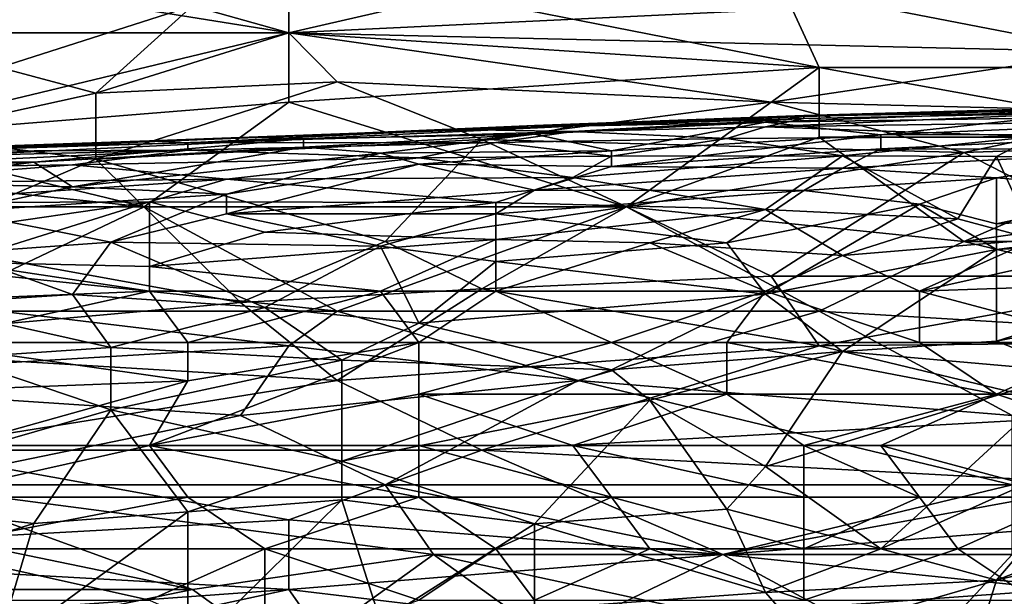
# Model space of a CAD drawing. Extents: x -160 to 10, y -10 to 160.
# Tile 299 of 450: x -0.0903 to -0.0565, y 0.2172 to 0.237. Entities that reach past the tile are written whole.
import ezdxf

# ---------------------------------------------------------------- set-up
doc = ezdxf.new("R2010")
doc.units = 0

msp = doc.modelspace()

# ---------------------------------------------------------------- linework, layer by layer
for points in [[(-0.081062, 0.23652, 1.179824), (-0.081062, 0.238909, 1.180121), (-0.095959, 0.238909, 1.179719)], [(-0.092648, 0.23652, 1.179535), (-0.081062, 0.23652, 1.179824), (-0.095959, 0.238909, 1.179719)], [(-0.084372, 0.237444, 0.719868), (-0.07113, 0.238802, 0.72143), (-0.081062, 0.23652, 0.718021)], [(-0.062854, 0.235326, 1.179919), (-0.06451, 0.238909, 1.180441), (-0.081062, 0.238909, 1.180121)], [(-0.062854, 0.235326, 1.179919), (-0.081062, 0.238909, 1.180121), (-0.081062, 0.23652, 1.179824)], [(-0.081062, 0.23652, 0.718021), (-0.07113, 0.238802, 0.72143), (-0.061199, 0.237469, 0.718307)], [(-0.041337, 0.235326, 1.18017), (-0.06451, 0.238909, 1.180441), (-0.062854, 0.235326, 1.179919)], [(-0.06451, 0.238909, 1.180441), (-0.041337, 0.235326, 1.18017), (-0.049613, 0.238909, 1.180661)], [(-0.052923, 0.235861, 0.715185), (-0.061199, 0.237469, 0.718307), (-0.054578, 0.237714, 0.718339)], [(-0.084372, 0.237444, 0.719868), (-0.090993, 0.235326, 0.716754), (-0.100924, 0.237465, 0.72143)], [(-0.087683, 0.23445, 0.715185), (-0.090993, 0.235326, 0.716754), (-0.084372, 0.237444, 0.719868)], [(-0.081062, 0.23652, 0.718021), (-0.087683, 0.23445, 0.715185), (-0.084372, 0.237444, 0.719868)], [(-0.052923, 0.235861, 0.715185), (-0.081062, 0.23652, 0.718021), (-0.061199, 0.237469, 0.718307)], [(-0.095959, 0.232937, 1.178772), (-0.081062, 0.234132, 1.179349), (-0.081062, 0.23652, 1.179824)], [(-0.095959, 0.232937, 1.178772), (-0.081062, 0.23652, 1.179824), (-0.092648, 0.23652, 1.179535)], [(-0.081062, 0.23652, 0.718021), (-0.079407, 0.234838, 0.715185), (-0.087683, 0.23445, 0.715185)], [(-0.06451, 0.234132, 0.71322), (-0.081062, 0.23652, 0.718021), (-0.052923, 0.235861, 0.715185)], [(-0.081062, 0.234132, 1.179349), (-0.062854, 0.235326, 1.179919), (-0.081062, 0.23652, 1.179824)], [(-0.081062, 0.23652, 0.718021), (-0.06451, 0.234132, 0.71322), (-0.079407, 0.234838, 0.715185)], [(-0.06451, 0.234132, 0.71322), (-0.052923, 0.235861, 0.715185), (-0.051268, 0.233807, 0.712062)], [(-0.087683, 0.23445, 0.715185), (-0.094304, 0.232995, 0.713624), (-0.090993, 0.235326, 0.716754)], [(-0.081062, 0.234132, 1.179349), (-0.069475, 0.230549, 1.178528), (-0.062854, 0.235326, 1.179919)], [(-0.069475, 0.230549, 1.178528), (-0.062854, 0.232937, 1.179335), (-0.062854, 0.235326, 1.179919)], [(-0.049613, 0.232937, 1.179496), (-0.041337, 0.235326, 1.18017), (-0.062854, 0.235326, 1.179919)], [(-0.062854, 0.232937, 1.179335), (-0.049613, 0.232937, 1.179496), (-0.062854, 0.235326, 1.179919)], [(-0.079407, 0.234838, 0.715185), (-0.074441, 0.23286, 0.712062), (-0.087683, 0.232177, 0.712062)], [(-0.087683, 0.23445, 0.715185), (-0.079407, 0.234838, 0.715185), (-0.087683, 0.232177, 0.712062)], [(-0.06451, 0.234132, 0.71322), (-0.074441, 0.23286, 0.712062), (-0.079407, 0.234838, 0.715185)], [(-0.094304, 0.232995, 0.713624), (-0.087683, 0.23445, 0.715185), (-0.087683, 0.232177, 0.712062)], [(-0.081062, 0.234132, 1.179349), (-0.095959, 0.232937, 1.178772), (-0.086027, 0.230549, 1.178283)], [(-0.086027, 0.230549, 1.178283), (-0.069475, 0.230549, 1.178528), (-0.081062, 0.234132, 1.179349)], [(-0.074441, 0.23286, 0.712062), (-0.06451, 0.234132, 0.71322), (-0.057889, 0.232411, 0.710501)], [(-0.064705, 0.233449, 0.745225), (-0.063383, 0.233651, 0.746671), (-0.052812, 0.233908, 0.745225)], [(-0.064705, 0.233449, 0.745225), (-0.052812, 0.233908, 0.745225), (-0.055455, 0.23359, 0.74378)], [(-0.06451, 0.234132, 0.71322), (-0.051268, 0.233807, 0.712062), (-0.057889, 0.232411, 0.710501)], [(-0.063383, 0.233682, 0.748116), (-0.050169, 0.234005, 0.748116), (-0.050169, 0.234056, 0.746671)], [(-0.063383, 0.233651, 0.746671), (-0.063383, 0.233682, 0.748116), (-0.050169, 0.234056, 0.746671)], [(-0.063383, 0.233651, 0.746671), (-0.050169, 0.234056, 0.746671), (-0.052812, 0.233908, 0.745225)], [(-0.063383, 0.233682, 0.748116), (-0.054134, 0.233759, 0.749562), (-0.050169, 0.234005, 0.748116)], [(-0.075276, 0.233204, 0.749562), (-0.071312, 0.233131, 0.751007), (-0.063383, 0.233571, 0.749562)], [(-0.075276, 0.233204, 0.749562), (-0.063383, 0.233571, 0.749562), (-0.072633, 0.233335, 0.748116)], [(-0.072633, 0.233335, 0.748116), (-0.063383, 0.233571, 0.749562), (-0.063383, 0.233682, 0.748116)], [(-0.072633, 0.233335, 0.748116), (-0.063383, 0.233682, 0.748116), (-0.063383, 0.233651, 0.746671)], [(-0.071312, 0.233318, 0.746671), (-0.072633, 0.233335, 0.748116), (-0.063383, 0.233651, 0.746671)], [(-0.071312, 0.233318, 0.746671), (-0.063383, 0.233651, 0.746671), (-0.064705, 0.233449, 0.745225)], [(-0.071312, 0.233131, 0.751007), (-0.064705, 0.233286, 0.751007), (-0.063383, 0.233571, 0.749562)], [(-0.064705, 0.233286, 0.751007), (-0.054134, 0.233442, 0.751007), (-0.054134, 0.233759, 0.749562)], [(-0.063383, 0.233571, 0.749562), (-0.064705, 0.233286, 0.751007), (-0.054134, 0.233759, 0.749562)], [(-0.064705, 0.233449, 0.745225), (-0.055455, 0.23359, 0.74378), (-0.060741, 0.233016, 0.742335)], [(-0.063383, 0.233571, 0.749562), (-0.054134, 0.233759, 0.749562), (-0.063383, 0.233682, 0.748116)], [(-0.060741, 0.233016, 0.742335), (-0.055455, 0.23359, 0.74378), (-0.050169, 0.233464, 0.742335)], [(-0.057889, 0.232411, 0.710501), (-0.051268, 0.233807, 0.712062), (-0.047957, 0.232754, 0.710501)], [(-0.085847, 0.232813, 0.749562), (-0.075276, 0.233204, 0.749562), (-0.081883, 0.232939, 0.748116)], [(-0.085847, 0.232813, 0.749562), (-0.084526, 0.232737, 0.751007), (-0.075276, 0.233204, 0.749562)], [(-0.084526, 0.232737, 0.751007), (-0.071312, 0.233131, 0.751007), (-0.075276, 0.233204, 0.749562)], [(-0.081883, 0.232939, 0.748116), (-0.075276, 0.233204, 0.749562), (-0.072633, 0.233335, 0.748116)], [(-0.081883, 0.232939, 0.748116), (-0.072633, 0.233335, 0.748116), (-0.071312, 0.233318, 0.746671)], [(-0.080562, 0.232873, 0.746671), (-0.081883, 0.232939, 0.748116), (-0.071312, 0.233318, 0.746671)], [(-0.071312, 0.233318, 0.746671), (-0.072633, 0.233036, 0.745225), (-0.080562, 0.232873, 0.746671)], [(-0.072633, 0.233036, 0.745225), (-0.071312, 0.233318, 0.746671), (-0.064705, 0.233449, 0.745225)], [(-0.064705, 0.233449, 0.745225), (-0.06999, 0.232463, 0.742335), (-0.072633, 0.233036, 0.745225)], [(-0.071312, 0.233131, 0.751007), (-0.066026, 0.232885, 0.752452), (-0.064705, 0.233286, 0.751007)], [(-0.064705, 0.233449, 0.745225), (-0.060741, 0.233016, 0.742335), (-0.06999, 0.232463, 0.742335)], [(-0.066026, 0.232885, 0.752452), (-0.055455, 0.232959, 0.752446), (-0.064705, 0.233286, 0.751007)], [(-0.064705, 0.233286, 0.751007), (-0.055455, 0.232959, 0.752446), (-0.054134, 0.233442, 0.751007)], [(-0.050169, 0.233464, 0.742335), (-0.050169, 0.233039, 0.740889), (-0.060741, 0.233016, 0.742335)], [(-0.086027, 0.230549, 1.178283), (-0.095959, 0.232937, 1.178772), (-0.097614, 0.231743, 1.178411)], [(-0.096419, 0.232369, 0.748116), (-0.081883, 0.232939, 0.748116), (-0.080562, 0.232873, 0.746671)], [(-0.096419, 0.232369, 0.748116), (-0.093776, 0.232532, 0.749562), (-0.081883, 0.232939, 0.748116)], [(-0.096419, 0.232128, 0.746671), (-0.096419, 0.232369, 0.748116), (-0.080562, 0.232873, 0.746671)], [(-0.096419, 0.232128, 0.746671), (-0.080562, 0.232873, 0.746671), (-0.089812, 0.232078, 0.745225)], [(-0.094304, 0.232995, 0.713624), (-0.087683, 0.232177, 0.712062), (-0.094304, 0.229355, 0.70905)], [(-0.093776, 0.232532, 0.749562), (-0.085847, 0.232813, 0.749562), (-0.081883, 0.232939, 0.748116)], [(-0.089812, 0.232078, 0.745225), (-0.080562, 0.232873, 0.746671), (-0.080562, 0.23259, 0.745225)], [(-0.074441, 0.23286, 0.712062), (-0.077751, 0.229355, 0.707902), (-0.087683, 0.232177, 0.712062)], [(-0.071312, 0.233131, 0.751007), (-0.084526, 0.232737, 0.751007), (-0.073955, 0.232758, 0.752452)], [(-0.072633, 0.233036, 0.745225), (-0.080562, 0.23259, 0.745225), (-0.080562, 0.232873, 0.746671)], [(-0.080562, 0.23259, 0.745225), (-0.072633, 0.233036, 0.745225), (-0.077919, 0.232383, 0.74378)], [(-0.077919, 0.232383, 0.74378), (-0.072633, 0.233036, 0.745225), (-0.06999, 0.232463, 0.742335)], [(-0.069475, 0.230549, 0.708822), (-0.077751, 0.229355, 0.707902), (-0.074441, 0.23286, 0.712062)], [(-0.057889, 0.232411, 0.710501), (-0.069475, 0.230549, 0.708822), (-0.074441, 0.23286, 0.712062)], [(-0.073955, 0.232758, 0.752452), (-0.066026, 0.232885, 0.752452), (-0.071312, 0.233131, 0.751007)], [(-0.073955, 0.232758, 0.752452), (-0.06999, 0.232281, 0.753898), (-0.066026, 0.232885, 0.752452)], [(-0.06999, 0.231924, 0.740889), (-0.060741, 0.233016, 0.742335), (-0.060741, 0.232536, 0.740889)], [(-0.06999, 0.232463, 0.742335), (-0.060741, 0.233016, 0.742335), (-0.06999, 0.231924, 0.740889)], [(-0.06999, 0.232281, 0.753898), (-0.062062, 0.232293, 0.753898), (-0.066026, 0.232885, 0.752452)], [(-0.062854, 0.232937, 1.179335), (-0.069475, 0.230549, 1.178528), (-0.057889, 0.229355, 1.178228)], [(-0.066026, 0.232885, 0.752452), (-0.062062, 0.232293, 0.753898), (-0.055455, 0.232959, 0.752446)], [(-0.062854, 0.232937, 1.179335), (-0.057889, 0.229355, 1.178228), (-0.049613, 0.232937, 1.179496)], [(-0.062062, 0.232293, 0.753898), (-0.056776, 0.232277, 0.753898), (-0.055455, 0.232959, 0.752446)], [(-0.050169, 0.233039, 0.740889), (-0.060741, 0.232536, 0.740889), (-0.060741, 0.233016, 0.742335)], [(-0.060741, 0.232536, 0.740889), (-0.050169, 0.233039, 0.740889), (-0.050169, 0.232521, 0.739444)], [(-0.057889, 0.229355, 1.178228), (-0.03306, 0.232937, 1.179682), (-0.049613, 0.232937, 1.179496)], [(-0.038026, 0.229355, 1.178441), (-0.03306, 0.232937, 1.179682), (-0.057889, 0.229355, 1.178228)], [(-0.055455, 0.232959, 0.752446), (-0.056776, 0.232277, 0.753898), (-0.051491, 0.232237, 0.753898)], [(-0.095097, 0.232443, 0.751007), (-0.084526, 0.232484, 0.752452), (-0.084526, 0.232737, 0.751007)], [(-0.095097, 0.232443, 0.751007), (-0.084526, 0.232737, 0.751007), (-0.093776, 0.232532, 0.749562)], [(-0.093776, 0.232532, 0.749562), (-0.084526, 0.232737, 0.751007), (-0.085847, 0.232813, 0.749562)], [(-0.089812, 0.232078, 0.745225), (-0.080562, 0.23259, 0.745225), (-0.08849, 0.231229, 0.742335)], [(-0.08849, 0.231229, 0.742335), (-0.080562, 0.23259, 0.745225), (-0.077919, 0.232383, 0.74378)], [(-0.084526, 0.232484, 0.752452), (-0.076598, 0.232228, 0.753898), (-0.073955, 0.232758, 0.752452)], [(-0.084526, 0.232484, 0.752452), (-0.073955, 0.232758, 0.752452), (-0.084526, 0.232737, 0.751007)], [(-0.076598, 0.232228, 0.753898), (-0.06999, 0.232281, 0.753898), (-0.073955, 0.232758, 0.752452)], [(-0.06999, 0.231924, 0.740889), (-0.060741, 0.232536, 0.740889), (-0.062062, 0.231869, 0.739444)], [(-0.062062, 0.231869, 0.739444), (-0.060741, 0.232536, 0.740889), (-0.050169, 0.232521, 0.739444)], [(-0.062062, 0.231869, 0.739444), (-0.050169, 0.232521, 0.739444), (-0.056776, 0.231538, 0.737998)], [(-0.047957, 0.232754, 0.710501), (-0.049613, 0.22816, 0.705078), (-0.057889, 0.232411, 0.710501)], [(-0.056776, 0.231538, 0.737998), (-0.050169, 0.232521, 0.739444), (-0.051491, 0.231113, 0.736553)], [(-0.095097, 0.232241, 0.752452), (-0.09774, 0.231848, 0.753898), (-0.084526, 0.232484, 0.752452)], [(-0.09774, 0.231848, 0.753898), (-0.08849, 0.231988, 0.753898), (-0.084526, 0.232484, 0.752452)], [(-0.095097, 0.232241, 0.752452), (-0.084526, 0.232484, 0.752452), (-0.095097, 0.232443, 0.751007)], [(-0.087683, 0.232177, 0.712062), (-0.082717, 0.227261, 0.705817), (-0.094304, 0.229355, 0.70905)], [(-0.08849, 0.231988, 0.753898), (-0.076598, 0.232228, 0.753898), (-0.084526, 0.232484, 0.752452)], [(-0.08849, 0.231229, 0.742335), (-0.077919, 0.232383, 0.74378), (-0.083205, 0.230975, 0.740889)], [(-0.08849, 0.231988, 0.753898), (-0.083205, 0.23149, 0.755343), (-0.076598, 0.232228, 0.753898)], [(-0.077751, 0.229355, 0.707902), (-0.082717, 0.227261, 0.705817), (-0.087683, 0.232177, 0.712062)], [(-0.083205, 0.230975, 0.740889), (-0.077919, 0.232383, 0.74378), (-0.076598, 0.232013, 0.742335)], [(-0.083205, 0.23149, 0.755343), (-0.071312, 0.231551, 0.755343), (-0.076598, 0.232228, 0.753898)], [(-0.076598, 0.232013, 0.742335), (-0.077919, 0.232383, 0.74378), (-0.06999, 0.232463, 0.742335)], [(-0.076598, 0.232013, 0.742335), (-0.06999, 0.232463, 0.742335), (-0.06999, 0.231924, 0.740889)], [(-0.076598, 0.232228, 0.753898), (-0.071312, 0.231551, 0.755343), (-0.06999, 0.232281, 0.753898)], [(-0.071312, 0.231551, 0.755343), (-0.064705, 0.230451, 0.756789), (-0.062062, 0.232293, 0.753898)], [(-0.071312, 0.231551, 0.755343), (-0.062062, 0.232293, 0.753898), (-0.06999, 0.232281, 0.753898)], [(-0.069475, 0.230549, 0.708822), (-0.057889, 0.232411, 0.710501), (-0.06451, 0.22816, 0.705722)], [(-0.064705, 0.230451, 0.756789), (-0.058098, 0.230134, 0.756789), (-0.062062, 0.232293, 0.753898)], [(-0.06451, 0.22816, 0.705722), (-0.057889, 0.232411, 0.710501), (-0.049613, 0.22816, 0.705078)], [(-0.062062, 0.232293, 0.753898), (-0.058098, 0.230134, 0.756789), (-0.056776, 0.232277, 0.753898)], [(-0.058098, 0.230134, 0.756789), (-0.055455, 0.229421, 0.757342), (-0.056776, 0.232277, 0.753898)], [(-0.056776, 0.232277, 0.753898), (-0.055455, 0.229421, 0.757342), (-0.051491, 0.232237, 0.753898)], [(-0.099061, 0.231684, 0.745225), (-0.096419, 0.232128, 0.746671), (-0.089812, 0.232078, 0.745225)], [(-0.099061, 0.231684, 0.745225), (-0.089812, 0.232078, 0.745225), (-0.095097, 0.23138, 0.74378)], [(-0.09774, 0.231848, 0.753898), (-0.096419, 0.231354, 0.755343), (-0.08849, 0.231988, 0.753898)], [(-0.096419, 0.231354, 0.755343), (-0.083205, 0.23149, 0.755343), (-0.08849, 0.231988, 0.753898)], [(-0.095097, 0.23138, 0.74378), (-0.089812, 0.232078, 0.745225), (-0.08849, 0.231229, 0.742335)], [(-0.083205, 0.230307, 0.739444), (-0.083205, 0.230975, 0.740889), (-0.076598, 0.232013, 0.742335)], [(-0.083205, 0.230307, 0.739444), (-0.076598, 0.232013, 0.742335), (-0.072633, 0.231118, 0.739444)], [(-0.06999, 0.231924, 0.740889), (-0.072633, 0.231118, 0.739444), (-0.076598, 0.232013, 0.742335)], [(-0.072633, 0.231118, 0.739444), (-0.06999, 0.231924, 0.740889), (-0.062062, 0.231869, 0.739444)], [(-0.063383, 0.231108, 0.737998), (-0.072633, 0.231118, 0.739444), (-0.062062, 0.231869, 0.739444)], [(-0.063383, 0.231108, 0.737998), (-0.062062, 0.231869, 0.739444), (-0.056776, 0.231538, 0.737998)], [(-0.097614, 0.230549, 1.178045), (-0.086027, 0.230549, 1.178283), (-0.097614, 0.231743, 1.178411)], [(-0.083205, 0.23149, 0.755343), (-0.073955, 0.230693, 0.756789), (-0.071312, 0.231551, 0.755343)], [(-0.073955, 0.230693, 0.756789), (-0.064705, 0.230451, 0.756789), (-0.071312, 0.231551, 0.755343)], [(-0.056776, 0.231538, 0.737998), (-0.059419, 0.230637, 0.736553), (-0.063383, 0.231108, 0.737998)], [(-0.059419, 0.230637, 0.736553), (-0.056776, 0.231538, 0.737998), (-0.056776, 0.229961, 0.735108)], [(-0.056776, 0.231538, 0.737998), (-0.051491, 0.231113, 0.736553), (-0.056776, 0.229961, 0.735108)], [(-0.096419, 0.231354, 0.755343), (-0.095097, 0.230682, 0.756789), (-0.083205, 0.23149, 0.755343)], [(-0.095097, 0.230682, 0.756789), (-0.085847, 0.230718, 0.756789), (-0.083205, 0.23149, 0.755343)], [(-0.095097, 0.23138, 0.74378), (-0.08849, 0.231229, 0.742335), (-0.092454, 0.230385, 0.740889)], [(-0.092454, 0.230385, 0.740889), (-0.08849, 0.231229, 0.742335), (-0.083205, 0.230975, 0.740889)], [(-0.073955, 0.230693, 0.756789), (-0.083205, 0.23149, 0.755343), (-0.085847, 0.230718, 0.756789)], [(-0.092454, 0.230385, 0.740889), (-0.083205, 0.230975, 0.740889), (-0.087169, 0.229335, 0.737998)], [(-0.087169, 0.229335, 0.737998), (-0.083205, 0.230975, 0.740889), (-0.083205, 0.230307, 0.739444)], [(-0.083205, 0.230307, 0.739444), (-0.072633, 0.231118, 0.739444), (-0.073955, 0.230304, 0.737998)], [(-0.072633, 0.231118, 0.739444), (-0.063383, 0.231108, 0.737998), (-0.073955, 0.230304, 0.737998)], [(-0.073955, 0.230304, 0.737998), (-0.063383, 0.231108, 0.737998), (-0.066026, 0.229312, 0.735108)], [(-0.066026, 0.229312, 0.735108), (-0.063383, 0.231108, 0.737998), (-0.059419, 0.230637, 0.736553)], [(-0.056776, 0.229961, 0.735108), (-0.051491, 0.231113, 0.736553), (-0.044884, 0.230598, 0.735108)], [(-0.090993, 0.228188, 1.177305), (-0.086027, 0.230549, 1.178283), (-0.097614, 0.230549, 1.178045)], [(-0.092454, 0.22975, 0.758234), (-0.085847, 0.230718, 0.756789), (-0.095097, 0.230682, 0.756789)], [(-0.092454, 0.22864, 0.759679), (-0.085847, 0.228491, 0.759679), (-0.085847, 0.230718, 0.756789)], [(-0.092454, 0.22975, 0.758234), (-0.092454, 0.22864, 0.759679), (-0.085847, 0.230718, 0.756789)], [(-0.079407, 0.226966, 1.176979), (-0.086027, 0.230549, 1.178283), (-0.090993, 0.228188, 1.177305)], [(-0.079407, 0.226966, 1.176979), (-0.069475, 0.230549, 1.178528), (-0.086027, 0.230549, 1.178283)], [(-0.085847, 0.228491, 0.759679), (-0.081883, 0.229672, 0.758234), (-0.085847, 0.230718, 0.756789)], [(-0.085847, 0.230718, 0.756789), (-0.081883, 0.229672, 0.758234), (-0.073955, 0.230693, 0.756789)], [(-0.081883, 0.229672, 0.758234), (-0.073955, 0.229421, 0.758345), (-0.073955, 0.230693, 0.756789)], [(-0.079407, 0.226966, 1.176979), (-0.062854, 0.226966, 1.177188), (-0.069475, 0.230549, 1.178528)], [(-0.069475, 0.230549, 0.708822), (-0.074441, 0.22773, 0.705817), (-0.077751, 0.229355, 0.707902)], [(-0.074441, 0.22773, 0.705817), (-0.069475, 0.230549, 0.708822), (-0.06451, 0.22816, 0.705722)], [(-0.073955, 0.230693, 0.756789), (-0.073955, 0.229421, 0.758345), (-0.064705, 0.230451, 0.756789)], [(-0.062854, 0.226966, 1.177188), (-0.057889, 0.229355, 1.178228), (-0.069475, 0.230549, 1.178528)], [(-0.066026, 0.229312, 0.735108), (-0.059419, 0.230637, 0.736553), (-0.064705, 0.227547, 0.732217)], [(-0.064705, 0.227547, 0.732217), (-0.059419, 0.230637, 0.736553), (-0.056776, 0.229084, 0.733662)], [(-0.059419, 0.230637, 0.736553), (-0.056776, 0.229961, 0.735108), (-0.056776, 0.229084, 0.733662)], [(-0.044884, 0.230598, 0.735108), (-0.044884, 0.229704, 0.733662), (-0.056776, 0.229084, 0.733662)], [(-0.056776, 0.229084, 0.733662), (-0.056776, 0.229961, 0.735108), (-0.044884, 0.230598, 0.735108)], [(-0.092454, 0.230385, 0.740889), (-0.087169, 0.229335, 0.737998), (-0.092454, 0.228957, 0.737998)], [(-0.077919, 0.229199, 0.736553), (-0.087169, 0.229335, 0.737998), (-0.083205, 0.230307, 0.739444)], [(-0.077919, 0.229199, 0.736553), (-0.083205, 0.230307, 0.739444), (-0.073955, 0.230304, 0.737998)], [(-0.073955, 0.228664, 0.735108), (-0.077919, 0.229199, 0.736553), (-0.073955, 0.230304, 0.737998)], [(-0.073955, 0.229421, 0.758345), (-0.068669, 0.22931, 0.758234), (-0.064705, 0.230451, 0.756789)], [(-0.073955, 0.228664, 0.735108), (-0.073955, 0.230304, 0.737998), (-0.066026, 0.229312, 0.735108)], [(-0.062062, 0.228877, 0.758234), (-0.064705, 0.230451, 0.756789), (-0.068669, 0.22931, 0.758234)], [(-0.058098, 0.230134, 0.756789), (-0.064705, 0.230451, 0.756789), (-0.062062, 0.228877, 0.758234)], [(-0.055455, 0.229421, 0.757342), (-0.058098, 0.230134, 0.756789), (-0.062062, 0.228877, 0.758234)], [(-0.073955, 0.229421, 0.758345), (-0.081883, 0.229672, 0.758234), (-0.085847, 0.228491, 0.759679)], [(-0.044884, 0.229704, 0.733662), (-0.056776, 0.225931, 0.729326), (-0.056776, 0.229084, 0.733662)], [(-0.056776, 0.225931, 0.729326), (-0.044884, 0.229704, 0.733662), (-0.048848, 0.227504, 0.730772)], [(-0.094304, 0.229355, 0.70905), (-0.082717, 0.227261, 0.705817), (-0.099269, 0.225772, 0.705339)], [(-0.092454, 0.228957, 0.737998), (-0.087169, 0.229335, 0.737998), (-0.08849, 0.227533, 0.735108)], [(-0.081883, 0.227092, 0.733662), (-0.08849, 0.227533, 0.735108), (-0.087169, 0.229335, 0.737998)], [(-0.077919, 0.229199, 0.736553), (-0.081883, 0.227092, 0.733662), (-0.087169, 0.229335, 0.737998)], [(-0.085847, 0.228491, 0.759679), (-0.077919, 0.227652, 0.76019), (-0.073955, 0.229421, 0.758345)], [(-0.077751, 0.229355, 0.707902), (-0.074441, 0.22773, 0.705817), (-0.082717, 0.227261, 0.705817)], [(-0.076598, 0.226549, 0.732217), (-0.081883, 0.227092, 0.733662), (-0.077919, 0.229199, 0.736553)], [(-0.073955, 0.229421, 0.758345), (-0.077919, 0.227652, 0.76019), (-0.073955, 0.227652, 0.76001)], [(-0.073955, 0.228664, 0.735108), (-0.076598, 0.226549, 0.732217), (-0.077919, 0.229199, 0.736553)], [(-0.073955, 0.227652, 0.76001), (-0.068669, 0.22931, 0.758234), (-0.073955, 0.229421, 0.758345)], [(-0.073955, 0.228664, 0.735108), (-0.066026, 0.229312, 0.735108), (-0.064705, 0.227547, 0.732217)], [(-0.064705, 0.227652, 0.759407), (-0.068669, 0.22931, 0.758234), (-0.073955, 0.227652, 0.76001)], [(-0.068669, 0.22931, 0.758234), (-0.064705, 0.227652, 0.759407), (-0.062062, 0.228877, 0.758234)], [(-0.062854, 0.226966, 1.177188), (-0.042992, 0.225772, 1.176804), (-0.057889, 0.229355, 1.178228)], [(-0.062062, 0.228877, 0.758234), (-0.059419, 0.227652, 0.75896), (-0.055455, 0.229421, 0.757342)], [(-0.059419, 0.227652, 0.75896), (-0.051491, 0.227921, 0.758234), (-0.051491, 0.229421, 0.757126)], [(-0.051491, 0.229421, 0.757126), (-0.055455, 0.229421, 0.757342), (-0.059419, 0.227652, 0.75896)], [(-0.042992, 0.225772, 1.176804), (-0.038026, 0.229355, 1.178441), (-0.057889, 0.229355, 1.178228)], [(-0.093776, 0.22719, 0.735108), (-0.092454, 0.228957, 0.737998), (-0.08849, 0.227533, 0.735108)], [(-0.064705, 0.227547, 0.732217), (-0.056776, 0.229084, 0.733662), (-0.062062, 0.225577, 0.729326)], [(-0.064705, 0.227652, 0.759407), (-0.059419, 0.227652, 0.75896), (-0.062062, 0.228877, 0.758234)], [(-0.062062, 0.225577, 0.729326), (-0.056776, 0.229084, 0.733662), (-0.056776, 0.225931, 0.729326)], [(-0.095097, 0.227266, 0.761125), (-0.085847, 0.227652, 0.760483), (-0.092454, 0.22864, 0.759679)], [(-0.092454, 0.22864, 0.759679), (-0.085847, 0.227652, 0.760483), (-0.085847, 0.228491, 0.759679)], [(-0.085847, 0.227652, 0.760483), (-0.077919, 0.227652, 0.76019), (-0.085847, 0.228491, 0.759679)], [(-0.064705, 0.227547, 0.732217), (-0.076598, 0.226549, 0.732217), (-0.073955, 0.228664, 0.735108)], [(-0.079407, 0.226966, 1.176979), (-0.090993, 0.228188, 1.177305), (-0.090993, 0.226966, 1.176802)], [(-0.074441, 0.22773, 0.705817), (-0.06451, 0.22816, 0.705722), (-0.062854, 0.225772, 0.703062)], [(-0.049613, 0.22816, 0.705078), (-0.062854, 0.225772, 0.703062), (-0.06451, 0.22816, 0.705722)], [(-0.062854, 0.225772, 0.703062), (-0.049613, 0.22816, 0.705078), (-0.051268, 0.225891, 0.702695)], [(-0.052812, 0.225883, 0.759472), (-0.051491, 0.227921, 0.758234), (-0.059419, 0.227652, 0.75896)], [(-0.095097, 0.227266, 0.761125), (-0.093776, 0.225883, 0.762159), (-0.085847, 0.227652, 0.760483)], [(-0.085847, 0.227652, 0.760483), (-0.093776, 0.225883, 0.762159), (-0.084526, 0.225883, 0.76179)], [(-0.087169, 0.225713, 0.732217), (-0.093776, 0.22719, 0.735108), (-0.08849, 0.227533, 0.735108)], [(-0.081883, 0.227092, 0.733662), (-0.087169, 0.225713, 0.732217), (-0.08849, 0.227533, 0.735108)], [(-0.077919, 0.227652, 0.76019), (-0.085847, 0.227652, 0.760483), (-0.084526, 0.225883, 0.76179)], [(-0.076598, 0.225883, 0.761408), (-0.077919, 0.227652, 0.76019), (-0.084526, 0.225883, 0.76179)], [(-0.082717, 0.227261, 0.705817), (-0.074441, 0.22773, 0.705817), (-0.079407, 0.224578, 0.70275)], [(-0.062854, 0.225772, 0.703062), (-0.079407, 0.224578, 0.70275), (-0.074441, 0.22773, 0.705817)], [(-0.073955, 0.227652, 0.76001), (-0.077919, 0.227652, 0.76019), (-0.076598, 0.225883, 0.761408)], [(-0.06999, 0.225883, 0.760958), (-0.073955, 0.227652, 0.76001), (-0.076598, 0.225883, 0.761408)], [(-0.06999, 0.22495, 0.729326), (-0.076598, 0.226549, 0.732217), (-0.064705, 0.227547, 0.732217)], [(-0.073955, 0.227652, 0.76001), (-0.06999, 0.225883, 0.760958), (-0.064705, 0.227652, 0.759407)], [(-0.064705, 0.227652, 0.759407), (-0.06999, 0.225883, 0.760958), (-0.066026, 0.225883, 0.760631)], [(-0.06999, 0.22495, 0.729326), (-0.064705, 0.227547, 0.732217), (-0.062062, 0.225577, 0.729326)], [(-0.066026, 0.225883, 0.760631), (-0.059419, 0.225883, 0.759974), (-0.064705, 0.227652, 0.759407)], [(-0.059419, 0.225883, 0.759974), (-0.059419, 0.227652, 0.75896), (-0.064705, 0.227652, 0.759407)], [(-0.052812, 0.225883, 0.759472), (-0.059419, 0.227652, 0.75896), (-0.059419, 0.225883, 0.759974)], [(-0.056776, 0.225931, 0.729326), (-0.048848, 0.227504, 0.730772), (-0.054134, 0.224882, 0.727881)], [(-0.079407, 0.224578, 0.70275), (-0.099269, 0.225772, 0.705339), (-0.082717, 0.227261, 0.705817)], [(-0.092454, 0.225355, 0.732217), (-0.093776, 0.22719, 0.735108), (-0.087169, 0.225713, 0.732217)], [(-0.100924, 0.224578, 1.175389), (-0.081062, 0.225772, 1.176375), (-0.090993, 0.226966, 1.176802)], [(-0.081062, 0.225772, 1.176375), (-0.079407, 0.226966, 1.176979), (-0.090993, 0.226966, 1.176802)], [(-0.07924, 0.225285, 0.730772), (-0.087169, 0.225713, 0.732217), (-0.081883, 0.227092, 0.733662)], [(-0.076598, 0.226549, 0.732217), (-0.07924, 0.225285, 0.730772), (-0.081883, 0.227092, 0.733662)], [(-0.081062, 0.225772, 1.176375), (-0.07113, 0.224578, 1.175872), (-0.079407, 0.226966, 1.176979)], [(-0.07113, 0.224578, 1.175872), (-0.062854, 0.226966, 1.177188), (-0.079407, 0.226966, 1.176979)], [(-0.056233, 0.223383, 1.175392), (-0.062854, 0.226966, 1.177188), (-0.07113, 0.224578, 1.175872)], [(-0.056233, 0.223383, 1.175392), (-0.042992, 0.225772, 1.176804), (-0.062854, 0.226966, 1.177188)], [(-0.076598, 0.226549, 0.732217), (-0.06999, 0.22495, 0.729326), (-0.07924, 0.225285, 0.730772)], [(-0.082717, 0.223383, 1.175062), (-0.081062, 0.225772, 1.176375), (-0.100924, 0.224578, 1.175389)], [(-0.094304, 0.222189, 0.701273), (-0.099269, 0.225772, 0.705339), (-0.079407, 0.224578, 0.70275)], [(-0.084526, 0.22457, 0.76257), (-0.093776, 0.225883, 0.762159), (-0.096419, 0.224114, 0.763351)], [(-0.084526, 0.225883, 0.76179), (-0.093776, 0.225883, 0.762159), (-0.084526, 0.22457, 0.76257)], [(-0.076598, 0.225883, 0.761408), (-0.085847, 0.222345, 0.763659), (-0.076598, 0.224114, 0.762382)], [(-0.084526, 0.22457, 0.76257), (-0.085847, 0.222345, 0.763659), (-0.076598, 0.225883, 0.761408)], [(-0.076598, 0.225883, 0.761408), (-0.084526, 0.225883, 0.76179), (-0.084526, 0.22457, 0.76257)], [(-0.081062, 0.225772, 1.176375), (-0.082717, 0.223383, 1.175062), (-0.07113, 0.224578, 1.175872)], [(-0.079407, 0.224578, 0.70275), (-0.062854, 0.225772, 0.703062), (-0.074441, 0.222189, 0.700086)], [(-0.076598, 0.224114, 0.762382), (-0.066026, 0.224114, 0.76141), (-0.06999, 0.225883, 0.760958)], [(-0.076598, 0.224114, 0.762382), (-0.06999, 0.225883, 0.760958), (-0.076598, 0.225883, 0.761408)], [(-0.074441, 0.222189, 0.700086), (-0.062854, 0.225772, 0.703062), (-0.052923, 0.223383, 0.700213)], [(-0.06999, 0.225883, 0.760958), (-0.066026, 0.224114, 0.76141), (-0.066026, 0.225883, 0.760631)], [(-0.056776, 0.224114, 0.760476), (-0.059419, 0.225883, 0.759974), (-0.066026, 0.225883, 0.760631)], [(-0.056776, 0.224114, 0.760476), (-0.066026, 0.225883, 0.760631), (-0.066026, 0.224114, 0.76141)], [(-0.051268, 0.225891, 0.702695), (-0.052923, 0.223383, 0.700213), (-0.062854, 0.225772, 0.703062)], [(-0.062062, 0.225577, 0.729326), (-0.056776, 0.225931, 0.729326), (-0.054134, 0.224882, 0.727881)], [(-0.059419, 0.225883, 0.759974), (-0.056776, 0.224114, 0.760476), (-0.052812, 0.225883, 0.759472)], [(-0.056776, 0.224114, 0.760476), (-0.052812, 0.224114, 0.760048), (-0.052812, 0.225883, 0.759472)], [(-0.087169, 0.225713, 0.732217), (-0.087169, 0.223571, 0.729326), (-0.092454, 0.225355, 0.732217)], [(-0.07924, 0.225285, 0.730772), (-0.087169, 0.223571, 0.729326), (-0.087169, 0.225713, 0.732217)], [(-0.062062, 0.225577, 0.729326), (-0.068669, 0.223905, 0.727881), (-0.06999, 0.22495, 0.729326)], [(-0.068669, 0.223905, 0.727881), (-0.062062, 0.225577, 0.729326), (-0.064705, 0.221633, 0.72499)], [(-0.064705, 0.221633, 0.72499), (-0.062062, 0.225577, 0.729326), (-0.054134, 0.224882, 0.727881)], [(-0.087169, 0.223571, 0.729326), (-0.09774, 0.220528, 0.726435), (-0.092454, 0.225355, 0.732217)], [(-0.087169, 0.223571, 0.729326), (-0.07924, 0.225285, 0.730772), (-0.07924, 0.221808, 0.726435)], [(-0.07924, 0.225285, 0.730772), (-0.06999, 0.22495, 0.729326), (-0.07924, 0.221808, 0.726435)], [(-0.07924, 0.221808, 0.726435), (-0.06999, 0.22495, 0.729326), (-0.068669, 0.223905, 0.727881)], [(-0.064705, 0.221633, 0.72499), (-0.054134, 0.224882, 0.727881), (-0.060741, 0.218807, 0.721897)], [(-0.054134, 0.224882, 0.727881), (-0.052812, 0.222345, 0.725), (-0.060741, 0.218807, 0.721897)], [(-0.094304, 0.220995, 1.173351), (-0.082717, 0.223383, 1.175062), (-0.100924, 0.224578, 1.175389)], [(-0.092454, 0.222345, 0.764002), (-0.084526, 0.22457, 0.76257), (-0.096419, 0.224114, 0.763351)], [(-0.079407, 0.224578, 0.70275), (-0.074441, 0.222189, 0.700086), (-0.094304, 0.222189, 0.701273)], [(-0.092454, 0.222345, 0.764002), (-0.085847, 0.222345, 0.763659), (-0.084526, 0.22457, 0.76257)], [(-0.077751, 0.220995, 1.173662), (-0.07113, 0.224578, 1.175872), (-0.082717, 0.223383, 1.175062)], [(-0.056233, 0.220995, 1.17392), (-0.07113, 0.224578, 1.175872), (-0.077751, 0.220995, 1.173662)], [(-0.056233, 0.220995, 1.17392), (-0.056233, 0.223383, 1.175392), (-0.07113, 0.224578, 1.175872)], [(-0.076598, 0.222345, 0.763068), (-0.076598, 0.224114, 0.762382), (-0.085847, 0.222345, 0.763659)], [(-0.071312, 0.222348, 0.76257), (-0.066026, 0.224114, 0.76141), (-0.076598, 0.224114, 0.762382)], [(-0.076598, 0.224114, 0.762382), (-0.076598, 0.222345, 0.763068), (-0.071312, 0.222348, 0.76257)], [(-0.071312, 0.222348, 0.76257), (-0.063383, 0.222345, 0.761684), (-0.066026, 0.224114, 0.76141)], [(-0.063383, 0.222345, 0.761684), (-0.056776, 0.224114, 0.760476), (-0.066026, 0.224114, 0.76141)], [(-0.063383, 0.222345, 0.761684), (-0.060741, 0.222345, 0.761353), (-0.056776, 0.224114, 0.760476)], [(-0.060741, 0.222345, 0.761353), (-0.051491, 0.222345, 0.760269), (-0.056776, 0.224114, 0.760476)], [(-0.051491, 0.222345, 0.760269), (-0.052812, 0.224114, 0.760048), (-0.056776, 0.224114, 0.760476)], [(-0.07924, 0.221808, 0.726435), (-0.068669, 0.223905, 0.727881), (-0.072633, 0.219662, 0.723545)], [(-0.068669, 0.223905, 0.727881), (-0.066026, 0.220164, 0.723545), (-0.072633, 0.219662, 0.723545)], [(-0.064705, 0.221633, 0.72499), (-0.066026, 0.220164, 0.723545), (-0.068669, 0.223905, 0.727881)], [(-0.09774, 0.220528, 0.726435), (-0.087169, 0.223571, 0.729326), (-0.089812, 0.219672, 0.72499)], [(-0.077751, 0.220995, 1.173662), (-0.082717, 0.223383, 1.175062), (-0.094304, 0.220995, 1.173351)], [(-0.089812, 0.219672, 0.72499), (-0.087169, 0.223571, 0.729326), (-0.084526, 0.220077, 0.72499)], [(-0.07924, 0.221808, 0.726435), (-0.084526, 0.220077, 0.72499), (-0.087169, 0.223571, 0.729326)], [(-0.052923, 0.22103, 0.698011), (-0.074441, 0.222189, 0.700086), (-0.052923, 0.223383, 0.700213)], [(-0.081062, 0.2198, 0.698344), (-0.10258, 0.218606, 0.698614), (-0.094304, 0.222189, 0.701273)], [(-0.081062, 0.2198, 0.698344), (-0.094304, 0.222189, 0.701273), (-0.074441, 0.222189, 0.700086)], [(-0.092454, 0.222345, 0.764002), (-0.093776, 0.220576, 0.7647), (-0.085847, 0.222345, 0.763659)], [(-0.093776, 0.220576, 0.7647), (-0.084526, 0.220576, 0.764137), (-0.085847, 0.222345, 0.763659)], [(-0.076598, 0.220576, 0.763598), (-0.076598, 0.222345, 0.763068), (-0.085847, 0.222345, 0.763659)], [(-0.084526, 0.220576, 0.764137), (-0.076598, 0.220576, 0.763598), (-0.085847, 0.222345, 0.763659)], [(-0.066165, 0.218606, 0.69661), (-0.081062, 0.2198, 0.698344), (-0.074441, 0.222189, 0.700086)], [(-0.06999, 0.220576, 0.762831), (-0.071312, 0.222348, 0.76257), (-0.076598, 0.222345, 0.763068)], [(-0.076598, 0.220576, 0.763598), (-0.06999, 0.220576, 0.762831), (-0.076598, 0.222345, 0.763068)], [(-0.074441, 0.222189, 0.700086), (-0.052923, 0.22103, 0.698011), (-0.066165, 0.218606, 0.69661)], [(-0.063383, 0.220576, 0.762034), (-0.063383, 0.222345, 0.761684), (-0.071312, 0.222348, 0.76257)], [(-0.063383, 0.220576, 0.762034), (-0.071312, 0.222348, 0.76257), (-0.06999, 0.220576, 0.762831)], [(-0.059419, 0.220576, 0.761428), (-0.060741, 0.222345, 0.761353), (-0.063383, 0.222345, 0.761684)], [(-0.063383, 0.220576, 0.762034), (-0.059419, 0.220576, 0.761428), (-0.063383, 0.222345, 0.761684)], [(-0.054134, 0.220576, 0.760766), (-0.051491, 0.222345, 0.760269), (-0.060741, 0.222345, 0.761353)], [(-0.052812, 0.222345, 0.725), (-0.056776, 0.21773, 0.720654), (-0.060741, 0.218807, 0.721897)], [(-0.059419, 0.220576, 0.761428), (-0.054134, 0.220576, 0.760766), (-0.060741, 0.222345, 0.761353)], [(-0.056776, 0.21773, 0.720654), (-0.052812, 0.222345, 0.725), (-0.044884, 0.222345, 0.724633)], [(-0.044884, 0.220576, 0.722852), (-0.056776, 0.21773, 0.720654), (-0.044884, 0.222345, 0.724633)], [(-0.07924, 0.220489, 0.72499), (-0.084526, 0.220077, 0.72499), (-0.07924, 0.221808, 0.726435)], [(-0.07924, 0.220489, 0.72499), (-0.07924, 0.221808, 0.726435), (-0.072633, 0.219662, 0.723545)], [(-0.066026, 0.220164, 0.723545), (-0.064705, 0.221633, 0.72499), (-0.060741, 0.218807, 0.721897)], [(-0.052923, 0.22103, 0.698011), (-0.051268, 0.2198, 0.696919), (-0.066165, 0.218606, 0.69661)], [(-0.094304, 0.220995, 1.173351), (-0.095959, 0.2198, 1.172495), (-0.084372, 0.217412, 1.171003)], [(-0.094304, 0.220995, 1.173351), (-0.076096, 0.218606, 1.172033), (-0.077751, 0.220995, 1.173662)], [(-0.084372, 0.217412, 1.171003), (-0.076096, 0.218606, 1.172033), (-0.094304, 0.220995, 1.173351)], [(-0.077751, 0.220995, 1.173662), (-0.066165, 0.218606, 1.172188), (-0.056233, 0.220995, 1.17392)], [(-0.076096, 0.218606, 1.172033), (-0.066165, 0.218606, 1.172188), (-0.077751, 0.220995, 1.173662)], [(-0.066165, 0.218606, 1.172188), (-0.056233, 0.218606, 1.172288), (-0.056233, 0.220995, 1.17392)], [(-0.089812, 0.219672, 0.72499), (-0.095097, 0.21802, 0.723545), (-0.09774, 0.220528, 0.726435)], [(-0.093776, 0.218807, 0.765198), (-0.081883, 0.218807, 0.764377), (-0.084526, 0.220576, 0.764137)], [(-0.093776, 0.218807, 0.765198), (-0.084526, 0.220576, 0.764137), (-0.093776, 0.220576, 0.7647)], [(-0.076598, 0.220576, 0.763598), (-0.084526, 0.220576, 0.764137), (-0.081883, 0.218807, 0.764377)], [(-0.084526, 0.215269, 0.720132), (-0.084526, 0.220077, 0.72499), (-0.07924, 0.220489, 0.72499)], [(-0.07924, 0.220489, 0.72499), (-0.077919, 0.216308, 0.720654), (-0.084526, 0.215269, 0.720132)], [(-0.076598, 0.220576, 0.763598), (-0.081883, 0.218807, 0.764377), (-0.073955, 0.218807, 0.763673)], [(-0.072633, 0.219662, 0.723545), (-0.077919, 0.216308, 0.720654), (-0.07924, 0.220489, 0.72499)], [(-0.073955, 0.218807, 0.763673), (-0.06999, 0.220576, 0.762831), (-0.076598, 0.220576, 0.763598)], [(-0.073955, 0.218807, 0.763673), (-0.068669, 0.218807, 0.762905), (-0.06999, 0.220576, 0.762831)], [(-0.063383, 0.218807, 0.762181), (-0.06999, 0.220576, 0.762831), (-0.068669, 0.218807, 0.762905)], [(-0.063383, 0.218807, 0.762181), (-0.063383, 0.220576, 0.762034), (-0.06999, 0.220576, 0.762831)], [(-0.063383, 0.218807, 0.762181), (-0.058098, 0.218807, 0.761261), (-0.059419, 0.220576, 0.761428)], [(-0.063383, 0.218807, 0.762181), (-0.059419, 0.220576, 0.761428), (-0.063383, 0.220576, 0.762034)], [(-0.059419, 0.220576, 0.761428), (-0.058098, 0.218807, 0.761261), (-0.054134, 0.220576, 0.760766)], [(-0.058098, 0.218807, 0.761261), (-0.054134, 0.218807, 0.760709), (-0.054134, 0.220576, 0.760766)], [(-0.056776, 0.21773, 0.720654), (-0.044884, 0.220576, 0.722852), (-0.044884, 0.216682, 0.719208)], [(-0.089812, 0.219672, 0.72499), (-0.084526, 0.220077, 0.72499), (-0.091133, 0.215269, 0.720538)], [(-0.091133, 0.215269, 0.720538), (-0.084526, 0.220077, 0.72499), (-0.084526, 0.215269, 0.720132)], [(-0.066026, 0.220164, 0.723545), (-0.064705, 0.217307, 0.720654), (-0.072633, 0.219662, 0.723545)], [(-0.060741, 0.218807, 0.721897), (-0.064705, 0.217307, 0.720654), (-0.066026, 0.220164, 0.723545)], [(-0.081062, 0.2198, 0.698344), (-0.081062, 0.217412, 0.696522), (-0.10258, 0.218606, 0.698614)], [(-0.095959, 0.2198, 1.172495), (-0.097614, 0.217412, 1.170692), (-0.084372, 0.217412, 1.171003)], [(-0.089812, 0.219672, 0.72499), (-0.091133, 0.215269, 0.720538), (-0.095097, 0.21802, 0.723545)], [(-0.081062, 0.217412, 0.696522), (-0.081062, 0.2198, 0.698344), (-0.066165, 0.218606, 0.69661)], [(-0.054578, 0.217412, 0.695277), (-0.066165, 0.218606, 0.69661), (-0.051268, 0.2198, 0.696919)], [(-0.077919, 0.216308, 0.720654), (-0.072633, 0.219662, 0.723545), (-0.072633, 0.216727, 0.720654)], [(-0.072633, 0.216727, 0.720654), (-0.072633, 0.219662, 0.723545), (-0.064705, 0.217307, 0.720654)], [(-0.09774, 0.217038, 0.765814), (-0.085847, 0.217038, 0.76497), (-0.093776, 0.218807, 0.765198)], [(-0.085847, 0.217038, 0.76497), (-0.081883, 0.218807, 0.764377), (-0.093776, 0.218807, 0.765198)], [(-0.085847, 0.217038, 0.76497), (-0.081883, 0.215269, 0.764781), (-0.081883, 0.218807, 0.764377)], [(-0.076598, 0.217038, 0.764148), (-0.073955, 0.218807, 0.763673), (-0.081883, 0.218807, 0.764377)], [(-0.081883, 0.215269, 0.764781), (-0.076598, 0.217038, 0.764148), (-0.081883, 0.218807, 0.764377)], [(-0.076598, 0.217038, 0.764148), (-0.072633, 0.217038, 0.763669), (-0.073955, 0.218807, 0.763673)], [(-0.072633, 0.217038, 0.763669), (-0.068669, 0.218807, 0.762905), (-0.073955, 0.218807, 0.763673)], [(-0.072633, 0.217038, 0.763669), (-0.063383, 0.217038, 0.762153), (-0.068669, 0.218807, 0.762905)], [(-0.063383, 0.217038, 0.762153), (-0.063383, 0.218807, 0.762181), (-0.068669, 0.218807, 0.762905)], [(-0.064705, 0.217307, 0.720654), (-0.060741, 0.218807, 0.721897), (-0.056776, 0.21773, 0.720654)], [(-0.063383, 0.217038, 0.762153), (-0.055455, 0.217038, 0.760702), (-0.058098, 0.218807, 0.761261)], [(-0.063383, 0.217038, 0.762153), (-0.058098, 0.218807, 0.761261), (-0.063383, 0.218807, 0.762181)], [(-0.055455, 0.217038, 0.760702), (-0.054134, 0.218807, 0.760709), (-0.058098, 0.218807, 0.761261)], [(-0.097614, 0.216218, 0.696529), (-0.10258, 0.218606, 0.698614), (-0.081062, 0.217412, 0.696522)], [(-0.084372, 0.217412, 1.171003), (-0.081062, 0.215023, 1.169202), (-0.076096, 0.218606, 1.172033)], [(-0.081062, 0.217412, 0.696522), (-0.066165, 0.218606, 0.69661), (-0.07113, 0.216218, 0.695222)], [(-0.081062, 0.215023, 1.169202), (-0.07113, 0.215023, 1.169372), (-0.076096, 0.218606, 1.172033)], [(-0.066165, 0.218606, 1.172188), (-0.076096, 0.218606, 1.172033), (-0.059544, 0.215023, 1.169532)], [(-0.076096, 0.218606, 1.172033), (-0.07113, 0.215023, 1.169372), (-0.059544, 0.215023, 1.169532)], [(-0.066165, 0.218606, 0.69661), (-0.054578, 0.217412, 0.695277), (-0.07113, 0.216218, 0.695222)], [(-0.056233, 0.218606, 1.172288), (-0.066165, 0.218606, 1.172188), (-0.059544, 0.215023, 1.169532)], [(-0.041337, 0.216218, 1.170664), (-0.056233, 0.218606, 1.172288), (-0.059544, 0.215023, 1.169532)], [(-0.056776, 0.21773, 0.720654), (-0.063383, 0.215802, 0.719208), (-0.064705, 0.217307, 0.720654)], [(-0.063383, 0.215802, 0.719208), (-0.056776, 0.21773, 0.720654), (-0.058098, 0.2135, 0.716979)], [(-0.058098, 0.2135, 0.716979), (-0.056776, 0.21773, 0.720654), (-0.044884, 0.216682, 0.719208)], [(-0.097614, 0.213829, 0.695011), (-0.081062, 0.217412, 0.696522), (-0.079407, 0.215032, 0.694889)], [(-0.097614, 0.217412, 1.170692), (-0.095959, 0.215023, 1.168827), (-0.084372, 0.217412, 1.171003)], [(-0.097614, 0.213829, 0.695011), (-0.097614, 0.216218, 0.696529), (-0.081062, 0.217412, 0.696522)], [(-0.095959, 0.215023, 1.168827), (-0.081062, 0.215023, 1.169202), (-0.084372, 0.217412, 1.171003)], [(-0.07113, 0.216218, 0.695222), (-0.079407, 0.215032, 0.694889), (-0.081062, 0.217412, 0.696522)], [(-0.063383, 0.215802, 0.719208), (-0.072633, 0.216727, 0.720654), (-0.064705, 0.217307, 0.720654)], [(-0.07113, 0.216218, 0.695222), (-0.054578, 0.217412, 0.695277), (-0.054578, 0.215023, 0.693886)]]:
    msp.add_3dface(points)

doc.saveas('drawing.dxf')
